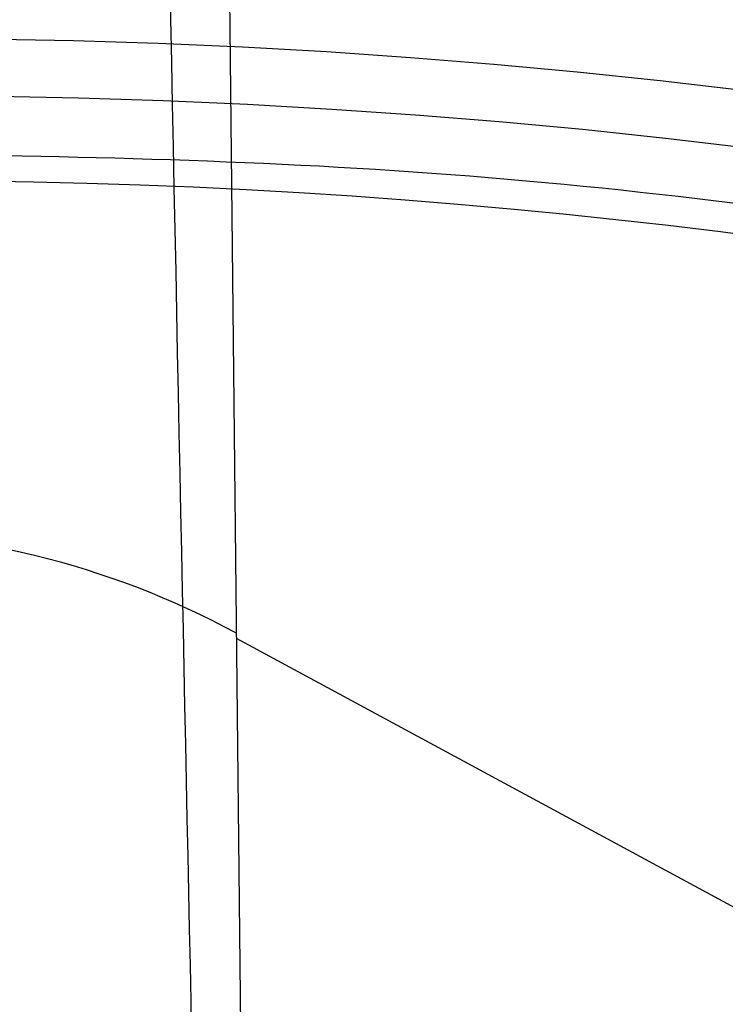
# Model space of a CAD drawing. Header units: millimetres. Extents: x -445 to 449, y -417 to 415.
# Tile 908 of 1056: x 0.27 to 1.98, y -253.01 to -250.63. Entities that reach past the tile are written whole.
import ezdxf

# ---------------------------------------------------------------- set-up
doc = ezdxf.new("R2010")
doc.units = ezdxf.units.MM
doc.header["$MEASUREMENT"] = 0
doc.layers.add('Default', color=7, linetype='Continuous', true_color=0x000000)

msp = doc.modelspace()

# ---------------------------------------------------------------- linework, layer by layer
at = {"layer": 'Default', "color": 9, "true_color": 0xbfbfbf}
for p, q in [((0.75036025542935, -248.0009973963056, -748.1256676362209), (0.8377333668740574, -256.2440837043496, -776.9708305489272)), ((15.88735738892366, -260.2799042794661, -760.171403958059), (0.7940470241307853, -252.1225412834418, -762.548252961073))]:
    msp.add_line(p, q, dxfattribs=at)
at = {"layer": 'Default', "color": 9, "true_color": 0xbfbfbf, "extrusion": (-0.00291245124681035, 0.2747695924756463, 0.9615056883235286)}
msp.add_circle((2.865035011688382, 51.92813807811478, -786.9724033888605), 15.99999999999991, dxfattribs=at)
at = {"layer": 'Default', "color": 9, "true_color": 0xbfbfbf, "extrusion": (0.01433667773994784, 0.9614224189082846, -0.2747023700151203)}
for centre, radius, start, end in [((-82.53424509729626, -800.7811771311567, -50.98278555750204), 80.0000000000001, 10.88940188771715, 158.7846132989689), ((-82.53424509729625, -800.7811771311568, -51.9827855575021), 78.99999999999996, 10.84081037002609, 160.3674443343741), ((-82.53424509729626, -800.7811771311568, -52.98278555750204), 79.99999999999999, 10.71710616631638, 160.1085477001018)]:
    msp.add_arc(centre, radius, start, end, dxfattribs=at)
at = {"layer": 'Default', "color": 9, "true_color": 0xbfbfbf, "extrusion": (0.01433667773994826, 0.9614224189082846, -0.2747023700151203)}
msp.add_arc((-82.5342450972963, -800.7811771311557, -51.98278555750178), 80.99999999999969, 13.44189728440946, 157.6697562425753, dxfattribs=at)
at = {"layer": 'Default', "color": 9, "true_color": 0xbfbfbf, "extrusion": (-0.002912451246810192, 0.2747695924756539, 0.9615056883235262)}
msp.add_arc((2.865035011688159, 51.9281380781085, -786.4724033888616), 16.00000000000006, 90.03973625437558, 270.0397362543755, dxfattribs=at)
at = {"layer": 'Default', "color": 9, "true_color": 0xbfbfbf, "extrusion": (-0.002912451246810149, 0.2747695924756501, 0.9615056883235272)}
msp.add_arc((2.865035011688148, 51.92813807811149, -785.9724033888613), 15.49999999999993, 90.03973625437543, 270.0397362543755, dxfattribs=at)
at = {"layer": 'Default', "color": 9, "true_color": 0xbfbfbf, "extrusion": (-0.002912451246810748, 0.2747695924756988, 0.9615056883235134)}
msp.add_arc((2.87704727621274, 34.60763416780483, -802.4256201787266), 2.000000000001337, 240.0397362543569, 300.0397362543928, dxfattribs=at)
at = {"layer": 'Default', "color": 9, "true_color": 0xbfbfbf}
for points in [[(-86.39843113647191, -259.9533866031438, -916.3864147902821), (-42.42396523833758, -234.8890926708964, -923.415840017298), (1.550500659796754, -209.824798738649, -930.4452652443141)], [(89.36452385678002, -259.8173078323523, -915.8954062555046), (44.83384121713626, -235.7501592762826, -922.9079638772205), (0.3031585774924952, -211.6830107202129, -929.9205214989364)], [(1.591386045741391, -212.3717115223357, -944.0283473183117), (-42.94623710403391, -237.7569903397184, -936.9089000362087), (-87.48386025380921, -263.142269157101, -929.7894527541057)], [(0.3289809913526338, -214.2048197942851, -943.5083236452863), (45.42994405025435, -238.5801833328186, -936.4059599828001), (90.53090710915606, -262.9555468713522, -929.303596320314)], [(-0.2509103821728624, -215.7545911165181, -945.1447619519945), (0.3661709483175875, -270.6026595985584, -949.6873785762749), (0.9832522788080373, -325.4507280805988, -954.2299952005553)], [(-0.6178613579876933, -218.5752922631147, -940.3393285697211), (-0.01760329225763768, -271.9280577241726, -944.7581014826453), (0.5826547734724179, -325.2808231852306, -949.1768743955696)], [(86.6768146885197, -265.7547607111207, -926.5924262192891), (43.029476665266, -242.1650264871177, -933.4658773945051), (-0.6178613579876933, -218.5752922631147, -940.3393285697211)], [(0.75036025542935, -248.0009973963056, -748.1256676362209), (8.297015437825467, -252.0796788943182, -746.9372431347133), (15.84367062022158, -256.1583603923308, -745.7488186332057)]]:
    msp.add_open_spline(points, degree=2, dxfattribs=at)
msp.add_open_spline([(-0.06434612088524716, -211.9207390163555, -928.4027025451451), (0.06877958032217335, -219.6723971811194, -918.9306036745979), (0.3098151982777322, -233.452330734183, -898.9458637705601), (0.6161408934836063, -250.0265712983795, -863.1219035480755), (0.8191621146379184, -259.429048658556, -821.7974677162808), (0.8479461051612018, -258.5780992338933, -791.6711175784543), (0.8322561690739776, -256.2411111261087, -776.9716150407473)], degree=3, knots=[-189.3535649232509, -189.3535649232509, -189.3535649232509, -189.3535649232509, -153.9649525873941, -118.5763318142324, -71.39150411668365, -24.2066876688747, -24.2066876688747, -24.2066876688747, -24.2066876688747], dxfattribs=at)
msp.add_rational_spline([(-0.2163506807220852, -250.9471279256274, -747.2866797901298), (15.78263364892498, -250.7668749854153, -747.2897289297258), (15.95678568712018, -266.1499805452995, -742.8931695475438), (16.13093772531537, -281.5330861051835, -738.4966101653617), (0.1319533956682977, -281.7133390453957, -738.4935610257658)], [1, 0.7071067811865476, 1, 0.7071067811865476, 1], degree=2, knots=[50.26548245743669, 50.26548245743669, 50.26548245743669, 75.39822368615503, 75.39822368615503, 100.5309649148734, 100.5309649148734, 100.5309649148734], dxfattribs=at)

doc.saveas('drawing.dxf')
